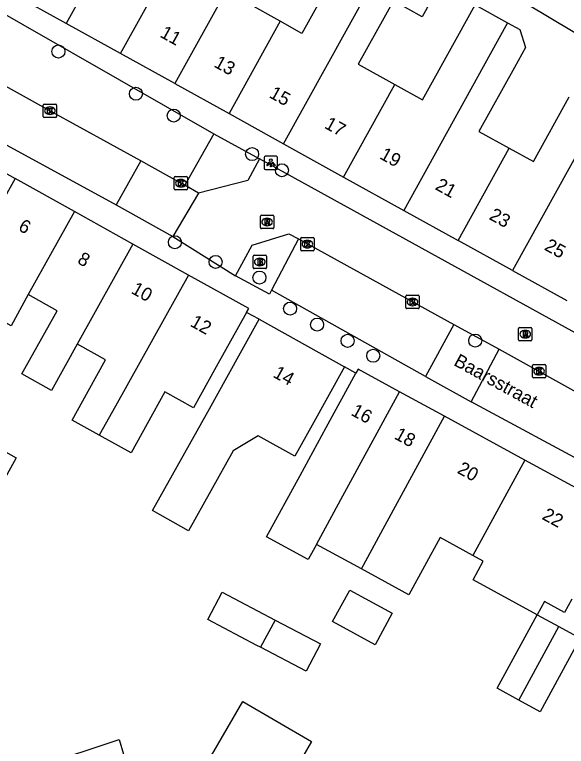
# Model space of a CAD drawing. Extents: x 160107 to 160928, y 382056 to 382918.
# Drawn here: x 160321.6 to 160363, y 382175.7 to 382230.6 of the extents above; entities that cross this region are included whole.
import ezdxf

# ---------------------------------------------------------------- set-up
doc = ezdxf.new("R2010")
doc.units = 0
for name, color, linetype in [('IMGEO_Boom', 7, 'Continuous'), ('IMGEO_Brandkraan', 7, 'Continuous'), ('IMGEO_Kolk', 7, 'Continuous'), ('IMGEO_Lichtpunt', 7, 'Continuous'), ('IMGEO_Openbare_ruimte_label', 7, 'Continuous'), ('IMGEO_Pand', 7, 'Continuous'), ('IMGEO_Pand_nummerreeks', 7, 'Continuous'), ('IMGEO_Parkeervlak_open', 7, 'Continuous'), ('IMGEO_Rioolput', 7, 'Continuous'), ('IMGEO_Voetpad_open', 7, 'Continuous'), ('IMGEO_Woonerf_open', 7, 'Continuous')]:
    doc.layers.add(name, color=color, linetype=linetype)

msp = doc.modelspace()

# ---------------------------------------------------------------- linework, layer by layer
at = {"layer": 'IMGEO_Boom'}
for centre in [(160324.84, 382227.865), (160330.66, 382224.694), (160333.492, 382223.057), (160339.373, 382220.169), (160341.615, 382218.951), (160333.58, 382213.551), (160336.638, 382212.08), (160339.927, 382210.904), (160342.228, 382208.572), (160344.255, 382207.376), (160346.541, 382206.155), (160356.116, 382206.176), (160348.464, 382205.037)]:
    msp.add_circle(centre, 0.489, dxfattribs=at)
at = {"layer": 'IMGEO_Brandkraan'}
for p, q in [((160339.454, 382211.646), (160339.454, 382212.498)), ((160339.529, 382212.572), (160340.381, 382212.572)), ((160339.942, 382212.352), (160339.967, 382212.352)), ((160340.455, 382212.498), (160340.455, 382211.646)), ((160339.965, 382211.792), (160339.94, 382211.792)), ((160340.381, 382211.572), (160339.529, 382211.572))]:
    msp.add_line(p, q, dxfattribs=at)
for points in [[(160339.454, 382211.646), (160339.454, 382212.498)], [(160339.529, 382212.572), (160340.381, 382212.572)], [(160340.455, 382212.498), (160340.455, 382211.646)], [(160339.802, 382212.272), (160339.802, 382211.872), (160340.015, 382211.872)], [(160340.033, 382212.272), (160339.802, 382212.272)], [(160339.981, 382212.191), (160339.927, 382212.191), (160339.927, 382212.115)], [(160339.927, 382212.115), (160339.98, 382212.115)], [(160339.989, 382212.039), (160339.927, 382212.039), (160339.927, 382211.958)], [(160339.927, 382211.958), (160339.989, 382211.958)], [(160340.381, 382211.572), (160339.529, 382211.572)]]:
    msp.add_lwpolyline(points, dxfattribs=at)
for centre, radius, start, end in [((160339.531, 382212.496), 0.0765, 91.552, 178.448), ((160339.531, 382212.496), 0.0765, 91.552, 178.448), ((160340.379, 382212.496), 0.0765, 1.552, 88.448), ((160340.379, 382212.496), 0.0765, 1.552, 88.448), ((160339.982, 382212.153), 0.0379, 267.8285, 90.9355), ((160339.99, 382211.998), 0.0404, 269.8759, 90.5077), ((160340.021, 382212.123), 0.251, 268.6676, 293.5347), ((160340.037, 382212.127), 0.145, 59.4692, 91.5367), ((160340.062, 382212.174), 0.0922, 285.5137, 58.1501), ((160340.067, 382211.982), 0.105, 301.3115, 78.989), ((160339.531, 382211.648), 0.0765, 181.552, 268.448), ((160339.531, 382211.648), 0.0765, 181.552, 268.448), ((160340.379, 382211.648), 0.0765, 271.552, 358.448), ((160340.379, 382211.648), 0.0765, 271.552, 358.448)]:
    msp.add_arc(centre, radius, start, end, dxfattribs=at)
for centre, major_axis, ratio, start_param, end_param in [((160339.941, 382212.072), (-0.387, 0.002), 0.722429, 4.712389, 7.853982), ((160339.966, 382212.072), (-0.39, 0.002), 0.717154, 1.570796, 4.712389)]:
    msp.add_ellipse(centre, major_axis=major_axis, ratio=ratio, start_param=start_param, end_param=end_param, dxfattribs=at)
at = {"layer": 'IMGEO_Kolk'}
for p, q in [((160323.709, 382222.997), (160323.709, 382223.849)), ((160323.784, 382223.923), (160324.636, 382223.923)), ((160324.71, 382223.849), (160324.71, 382222.997)), ((160324.197, 382223.703), (160324.222, 382223.703)), ((160324.636, 382222.923), (160323.784, 382222.923)), ((160324.22, 382223.143), (160324.195, 382223.143)), ((160333.535, 382217.556), (160333.535, 382218.408)), ((160333.61, 382218.482), (160334.462, 382218.482)), ((160334.536, 382218.408), (160334.536, 382217.556)), ((160334.023, 382218.262), (160334.048, 382218.262)), ((160334.462, 382217.482), (160333.61, 382217.482)), ((160334.046, 382217.702), (160334.021, 382217.702)), ((160343.019, 382212.989), (160343.019, 382213.841)), ((160343.094, 382213.915), (160343.946, 382213.915)), ((160343.507, 382213.695), (160343.532, 382213.695)), ((160344.02, 382213.841), (160344.02, 382212.989)), ((160343.946, 382212.915), (160343.094, 382212.915)), ((160343.53, 382213.135), (160343.505, 382213.135)), ((160350.984, 382209.571), (160351.836, 382209.571)), ((160350.909, 382208.645), (160350.909, 382209.497)), ((160351.397, 382209.351), (160351.422, 382209.351)), ((160351.91, 382209.497), (160351.91, 382208.645)), ((160351.836, 382208.571), (160350.984, 382208.571)), ((160351.42, 382208.791), (160351.395, 382208.791)), ((160360.409, 382203.452), (160360.409, 382204.304)), ((160360.484, 382204.378), (160361.336, 382204.378)), ((160360.897, 382204.158), (160360.922, 382204.158)), ((160361.41, 382204.304), (160361.41, 382203.452)), ((160360.92, 382203.598), (160360.895, 382203.598)), ((160361.336, 382203.378), (160360.484, 382203.378))]:
    msp.add_line(p, q, dxfattribs=at)
for points in [[(160323.709, 382222.997), (160323.709, 382223.849)], [(160323.784, 382223.923), (160324.636, 382223.923)], [(160324.71, 382223.849), (160324.71, 382222.997)], [(160324.03, 382223.623), (160324.153, 382223.623), (160324.153, 382223.472), (160324.283, 382223.623), (160324.447, 382223.623), (160324.301, 382223.472), (160324.454, 382223.223), (160324.302, 382223.223), (160324.217, 382223.387), (160324.153, 382223.32), (160324.153, 382223.223), (160324.03, 382223.223), (160324.03, 382223.623)], [(160324.636, 382222.923), (160323.784, 382222.923)], [(160333.535, 382217.556), (160333.535, 382218.408)], [(160333.61, 382218.482), (160334.462, 382218.482)], [(160334.536, 382218.408), (160334.536, 382217.556)], [(160333.856, 382218.182), (160333.979, 382218.182), (160333.979, 382218.031), (160334.109, 382218.182), (160334.273, 382218.182), (160334.127, 382218.031), (160334.28, 382217.782), (160334.128, 382217.782), (160334.043, 382217.946), (160333.979, 382217.879), (160333.979, 382217.782), (160333.856, 382217.782), (160333.856, 382218.182)], [(160334.462, 382217.482), (160333.61, 382217.482)], [(160343.019, 382212.989), (160343.019, 382213.841)], [(160343.094, 382213.915), (160343.946, 382213.915)], [(160343.34, 382213.615), (160343.463, 382213.615), (160343.463, 382213.464), (160343.593, 382213.615), (160343.757, 382213.615), (160343.611, 382213.464), (160343.764, 382213.215), (160343.612, 382213.215), (160343.527, 382213.379), (160343.463, 382213.312), (160343.463, 382213.215), (160343.34, 382213.215), (160343.34, 382213.615)], [(160344.02, 382213.841), (160344.02, 382212.989)], [(160343.946, 382212.915), (160343.094, 382212.915)], [(160350.984, 382209.571), (160351.836, 382209.571)], [(160350.909, 382208.645), (160350.909, 382209.497)], [(160351.23, 382209.271), (160351.353, 382209.271), (160351.353, 382209.12), (160351.483, 382209.271), (160351.647, 382209.271), (160351.501, 382209.12), (160351.654, 382208.871), (160351.502, 382208.871), (160351.417, 382209.035), (160351.353, 382208.968), (160351.353, 382208.871), (160351.23, 382208.871), (160351.23, 382209.271)], [(160351.91, 382209.497), (160351.91, 382208.645)], [(160351.836, 382208.571), (160350.984, 382208.571)], [(160360.409, 382203.452), (160360.409, 382204.304)], [(160360.484, 382204.378), (160361.336, 382204.378)], [(160360.73, 382204.078), (160360.853, 382204.078), (160360.853, 382203.927), (160360.983, 382204.078), (160361.147, 382204.078), (160361.001, 382203.927), (160361.154, 382203.678), (160361.002, 382203.678), (160360.917, 382203.842), (160360.853, 382203.775), (160360.853, 382203.678), (160360.73, 382203.678), (160360.73, 382204.078)], [(160361.41, 382204.304), (160361.41, 382203.452)], [(160361.336, 382203.378), (160360.484, 382203.378)]]:
    msp.add_lwpolyline(points, dxfattribs=at)
for centre, start, end in [((160323.786, 382223.847), 91.552, 178.448), ((160323.786, 382223.847), 91.552, 178.448), ((160324.634, 382223.847), 1.552, 88.448), ((160324.634, 382223.847), 1.552, 88.448), ((160323.786, 382222.999), 181.552, 268.448), ((160323.786, 382222.999), 181.552, 268.448), ((160324.634, 382222.999), 271.552, 358.448), ((160324.634, 382222.999), 271.552, 358.448), ((160333.612, 382218.406), 91.552, 178.448), ((160333.612, 382218.406), 91.552, 178.448), ((160334.46, 382218.406), 1.552, 88.448), ((160334.46, 382218.406), 1.552, 88.448), ((160333.612, 382217.558), 181.552, 268.448), ((160333.612, 382217.558), 181.552, 268.448), ((160334.46, 382217.558), 271.552, 358.448), ((160334.46, 382217.558), 271.552, 358.448), ((160343.096, 382213.839), 91.552, 178.448), ((160343.096, 382213.839), 91.552, 178.448), ((160343.944, 382213.839), 1.552, 88.448), ((160343.944, 382213.839), 1.552, 88.448), ((160343.096, 382212.991), 181.552, 268.448), ((160343.096, 382212.991), 181.552, 268.448), ((160343.944, 382212.991), 271.552, 358.448), ((160343.944, 382212.991), 271.552, 358.448), ((160350.986, 382209.495), 91.552, 178.448), ((160350.986, 382209.495), 91.552, 178.448), ((160351.834, 382209.495), 1.552, 88.448), ((160351.834, 382209.495), 1.552, 88.448), ((160350.986, 382208.647), 181.552, 268.448), ((160350.986, 382208.647), 181.552, 268.448), ((160351.834, 382208.647), 271.552, 358.448), ((160351.834, 382208.647), 271.552, 358.448), ((160360.486, 382204.302), 91.552, 178.448), ((160360.486, 382204.302), 91.552, 178.448), ((160361.334, 382204.302), 1.552, 88.448), ((160361.334, 382204.302), 1.552, 88.448), ((160360.486, 382203.454), 181.552, 268.448), ((160360.486, 382203.454), 181.552, 268.448), ((160361.334, 382203.454), 271.552, 358.448), ((160361.334, 382203.454), 271.552, 358.448)]:
    msp.add_arc(centre, 0.0765, start, end, dxfattribs=at)
for centre, major_axis, ratio, start_param, end_param in [((160324.196, 382223.423), (-0.387, 0.002), 0.722429, 4.712389, 7.853982), ((160324.221, 382223.423), (-0.39, 0.002), 0.717154, 1.570796, 4.712389), ((160334.022, 382217.982), (-0.387, 0.002), 0.722429, 4.712389, 7.853982), ((160334.047, 382217.982), (-0.39, 0.002), 0.717154, 1.570796, 4.712389), ((160343.506, 382213.415), (-0.387, 0.002), 0.722429, 4.712389, 7.853982), ((160343.531, 382213.415), (-0.39, 0.002), 0.717154, 1.570796, 4.712389), ((160351.396, 382209.071), (-0.387, 0.002), 0.722429, 4.712389, 7.853982), ((160351.421, 382209.071), (-0.39, 0.002), 0.717154, 1.570796, 4.712389), ((160360.896, 382203.878), (-0.387, 0.002), 0.722429, 4.712389, 7.853982), ((160360.921, 382203.878), (-0.39, 0.002), 0.717154, 1.570796, 4.712389)]:
    msp.add_ellipse(centre, major_axis=major_axis, ratio=ratio, start_param=start_param, end_param=end_param, dxfattribs=at)
at = {"layer": 'IMGEO_Lichtpunt'}
for p, q in [((160341.185, 382220.001), (160340.377, 382220.001)), ((160341.185, 382220.001), (160340.377, 382220.001)), ((160340.283, 382219.906), (160340.283, 382219.099)), ((160340.283, 382219.906), (160340.283, 382219.099)), ((160341.279, 382219.099), (160341.279, 382219.906)), ((160341.279, 382219.099), (160341.279, 382219.906)), ((160340.377, 382219.005), (160341.185, 382219.005)), ((160340.377, 382219.005), (160341.185, 382219.005))]:
    msp.add_line(p, q, dxfattribs=at)
for points in [[(160340.657, 382219.57), (160340.696, 382219.542), (160340.508, 382219.28), (160340.47, 382219.307), (160340.657, 382219.57)], [(160340.759, 382219.522), (160340.806, 382219.522), (160340.806, 382219.2), (160340.759, 382219.2), (160340.759, 382219.522)], [(160340.869, 382219.542), (160340.907, 382219.569), (160341.094, 382219.307), (160341.055, 382219.279), (160340.869, 382219.542)]]:
    msp.add_lwpolyline(points, dxfattribs=at)
msp.add_circle((160340.782, 382219.704), 0.0994, dxfattribs=at)
for centre, start, end in [((160340.377, 382219.906), 90, 180), ((160340.377, 382219.906), 90, 180), ((160341.185, 382219.906), 0, 90), ((160341.185, 382219.906), 0, 90), ((160340.377, 382219.099), 180, 270), ((160340.377, 382219.099), 180, 270), ((160341.185, 382219.099), 270, 0), ((160341.185, 382219.099), 270, 360)]:
    msp.add_arc(centre, 0.0946, start, end, dxfattribs=at)
at = {"layer": 'IMGEO_Pand'}
for points in [[(160331.919, 382241.709), (160325.421, 382229.978)], [(160340.08, 382237.207), (160333.574, 382225.462)], [(160341.487, 382230.13), (160339.044, 382231.483), (160341.714, 382236.302), (160340.08, 382237.207)], [(160329.498, 382227.72), (160333.324, 382234.628)], [(160354.49, 382234.732), (160352.129, 382230.47), (160349.972, 382231.666), (160347.333, 382226.903), (160350.081, 382225.38)], [(160347.812, 382232.862), (160345.759, 382234), (160343.116, 382229.228), (160341.487, 382230.13)], [(160341.726, 382220.946), (160348.206, 382232.644), (160347.812, 382232.862)], [(160325.421, 382229.978), (160321.345, 382232.236)], [(160350.081, 382225.38), (160352.161, 382224.228), (160354.813, 382229.016), (160356.116, 382231.368), (160358.55, 382230.019)], [(160329.498, 382227.72), (160325.421, 382229.978)], [(160341.487, 382230.13), (160337.65, 382223.204)], [(160358.55, 382230.019), (160357.247, 382227.667), (160350.753, 382215.945)], [(160358.55, 382230.019), (160359.468, 382229.511), (160359.886, 382228.17), (160359.053, 382226.666), (160356.399, 382221.875), (160358.669, 382220.617)], [(160333.574, 382225.462), (160329.498, 382227.72)], [(160333.574, 382225.462), (160337.65, 382223.204)], [(160346.239, 382218.446), (160350.081, 382225.38)], [(160358.669, 382220.617), (160360.483, 382219.612), (160363.171, 382224.465)], [(160337.65, 382223.204), (160341.726, 382220.946)], [(160365.433, 382223.212), (160358.906, 382211.429)], [(160316.935, 382220.93), (160321.607, 382218.327)], [(160341.726, 382220.946), (160346.239, 382218.446)], [(160354.83, 382213.686), (160358.669, 382220.617)], [(160346.239, 382218.446), (160350.753, 382215.945)], [(160321.607, 382218.327), (160315.45, 382207.27)], [(160326.051, 382215.852), (160321.607, 382218.327)], [(160326.051, 382215.852), (160322.581, 382209.62)], [(160330.429, 382213.414), (160326.051, 382215.852)], [(160350.753, 382215.945), (160354.83, 382213.686)], [(160330.429, 382213.414), (160326.252, 382205.911)], [(160334.603, 382211.089), (160330.429, 382213.414)], [(160358.906, 382211.429), (160354.83, 382213.686)], [(160358.906, 382211.429), (160362.982, 382209.171)], [(160334.603, 382211.089), (160329.122, 382201.247), (160327.911, 382199.072)], [(160338.963, 382208.291), (160339.12, 382208.573), (160334.603, 382211.089)], [(160322.581, 382209.62), (160321.285, 382207.278), (160319.04, 382208.528), (160317.655, 382206.042), (160315.45, 382207.27)], [(160326.252, 382205.911), (160324.317, 382202.436), (160322.102, 382203.67), (160324.745, 382208.415), (160322.581, 382209.62)], [(160338.963, 382208.291), (160336.687, 382204.205), (160334.972, 382201.125), (160332.831, 382202.317), (160331.498, 382199.923), (160330.295, 382197.745), (160327.911, 382199.072)], [(160346.32, 382204.199), (160343.888, 382199.831), (160342.586, 382197.494), (160339.822, 382199.033), (160337.95, 382197.902), (160334.611, 382191.909), (160331.911, 382193.413), (160336.173, 382201.065), (160337.475, 382203.402), (160339.908, 382207.77)], [(160339.908, 382207.77), (160346.32, 382204.199)], [(160327.911, 382199.072), (160325.886, 382200.213), (160327.078, 382202.385), (160328.382, 382204.725), (160326.444, 382205.804), (160326.252, 382205.911)], [(160344.203, 382190.877), (160343.583, 382189.739), (160340.462, 382191.439), (160342.97, 382196.042), (160344.93, 382199.64), (160347.164, 382203.74)], [(160350.443, 382202.33), (160347.322, 382204.03), (160347.164, 382203.74)], [(160344.203, 382190.877), (160346.044, 382194.247), (160350.443, 382202.33)], [(160353.808, 382200.496), (160350.443, 382202.33)], [(160347.573, 382189.041), (160349.355, 382192.314), (160353.808, 382200.496)], [(160359.838, 382197.211), (160353.808, 382200.496)], [(160316.344, 382198.862), (160316.976, 382199.997), (160321.667, 382197.383), (160320.394, 382195.097), (160315.702, 382197.71)], [(160359.838, 382197.211), (160355.937, 382190.051)], [(160366.933, 382193.346), (160359.838, 382197.211)], [(160355.937, 382190.051), (160353.484, 382191.388), (160351.144, 382187.095), (160347.573, 382189.041)], [(160347.573, 382189.041), (160344.203, 382190.877)], [(160360.772, 382185.588), (160355.952, 382188.213), (160356.721, 382189.624), (160355.937, 382190.051)], [(160340.002, 382183.166), (160339.734, 382183.306), (160336.044, 382185.239), (160337.118, 382187.289), (160341.109, 382185.198)], [(160346.704, 382187.445), (160349.886, 382185.712), (160348.599, 382183.351), (160345.419, 382185.084), (160346.704, 382187.445)], [(160363.355, 382186.78), (160362.809, 382185.778), (160361.317, 382186.59), (160360.772, 382185.588)], [(160359.386, 382179.204), (160357.775, 382180.081), (160360.772, 382185.588)], [(160360.772, 382185.588), (160362.382, 382184.711)], [(160341.109, 382185.198), (160344.504, 382183.42), (160343.43, 382181.37), (160340.002, 382183.166)], [(160341.109, 382185.198), (160340.002, 382183.166)], [(160362.382, 382184.711), (160363.992, 382183.834), (160360.994, 382178.328), (160359.386, 382179.204)], [(160359.386, 382179.204), (160362.382, 382184.711)], [(160333.256, 382169.737), (160338.673, 382179.091), (160343.843, 382176.097), (160338.426, 382166.743), (160333.256, 382169.737)], [(160323.451, 382174.256), (160329.41, 382176.242), (160330.71, 382171.836), (160332.136, 382172.324), (160328.561, 382166.256), (160318.413, 382171.204), (160323.783, 382173.103), (160323.451, 382174.256)]]:
    msp.add_lwpolyline(points, dxfattribs=at)
at = {"layer": 'IMGEO_Parkeervlak_open'}
for points in [[(160331.022, 382219.661), (160324.21, 382223.423), (160312.897, 382229.679)], [(160336.5, 382221.696), (160334.333, 382217.831)], [(160334.333, 382217.831), (160334.036, 382217.982), (160331.022, 382219.661)], [(160342.857, 382213.798), (160340.84, 382209.967)], [(160342.857, 382213.798), (160354.501, 382207.384)], [(160354.501, 382207.384), (160352.375, 382203.475)], [(160355.809, 382201.58), (160357.907, 382205.526)], [(160357.907, 382205.526), (160367.256, 382200.334)]]:
    msp.add_lwpolyline(points, dxfattribs=at)
at = {"layer": 'IMGEO_Rioolput'}
for p, q in [((160340.001, 382214.647), (160340.001, 382215.499)), ((160340.076, 382215.573), (160340.928, 382215.573)), ((160340.489, 382215.353), (160340.514, 382215.353)), ((160341.002, 382215.499), (160341.002, 382214.647)), ((160340.928, 382214.573), (160340.076, 382214.573)), ((160340.512, 382214.793), (160340.487, 382214.793)), ((160359.372, 382206.232), (160359.372, 382207.084)), ((160359.447, 382207.158), (160360.299, 382207.158)), ((160359.86, 382206.938), (160359.885, 382206.938)), ((160360.373, 382207.084), (160360.373, 382206.232)), ((160359.883, 382206.378), (160359.858, 382206.378)), ((160360.299, 382206.158), (160359.447, 382206.158))]:
    msp.add_line(p, q, dxfattribs=at)
for points in [[(160340.001, 382214.647), (160340.001, 382215.499)], [(160340.076, 382215.573), (160340.928, 382215.573)], [(160340.59, 382215.271), (160340.338, 382215.273), (160340.338, 382214.873)], [(160340.516, 382215.192), (160340.462, 382215.192), (160340.462, 382215.111)], [(160340.462, 382215.111), (160340.514, 382215.111)], [(160341.002, 382215.499), (160341.002, 382214.647)], [(160340.928, 382214.573), (160340.076, 382214.573)], [(160340.338, 382214.873), (160340.462, 382214.873), (160340.462, 382215.035), (160340.473, 382215.035)], [(160340.52, 382215.006), (160340.591, 382214.873), (160340.731, 382214.873), (160340.666, 382214.999)], [(160359.372, 382206.232), (160359.372, 382207.084)], [(160359.447, 382207.158), (160360.299, 382207.158)], [(160359.961, 382206.856), (160359.709, 382206.858), (160359.709, 382206.458)], [(160360.373, 382207.084), (160360.373, 382206.232)], [(160359.709, 382206.458), (160359.833, 382206.458), (160359.833, 382206.62), (160359.844, 382206.62)], [(160359.887, 382206.777), (160359.833, 382206.777), (160359.833, 382206.696)], [(160359.833, 382206.696), (160359.885, 382206.696)], [(160359.891, 382206.591), (160359.962, 382206.458), (160360.102, 382206.458), (160360.037, 382206.584)], [(160360.299, 382206.158), (160359.447, 382206.158)]]:
    msp.add_lwpolyline(points, dxfattribs=at)
for centre, radius, start, end in [((160340.078, 382215.497), 0.0765, 91.552, 178.448), ((160340.078, 382215.497), 0.0765, 91.552, 178.448), ((160340.498, 382215.3), 0.19, 274.7715, 282.9687), ((160340.522, 382215.096), 0.0964, 77.0061, 93.1865), ((160340.536, 382215.153), 0.0378, 276.6634, 79.6772), ((160340.589, 382215.161), 0.109, 350.3612, 89.416), ((160340.587, 382215.161), 0.112, 277.5842, 350.9817), ((160340.571, 382214.946), 0.108, 29.5134, 73.7905), ((160340.926, 382215.497), 0.0765, 1.552, 88.448), ((160340.926, 382215.497), 0.0765, 1.552, 88.448), ((160340.078, 382214.649), 0.0765, 181.552, 268.448), ((160340.078, 382214.649), 0.0765, 181.552, 268.448), ((160340.472, 382214.982), 0.0533, 26.0293, 88.6989), ((160340.926, 382214.649), 0.0765, 271.552, 358.448), ((160340.926, 382214.649), 0.0765, 271.552, 358.448), ((160359.449, 382207.082), 0.0765, 91.552, 178.448), ((160359.449, 382207.082), 0.0765, 91.552, 178.448), ((160359.96, 382206.746), 0.109, 350.3612, 89.416), ((160360.297, 382207.082), 0.0765, 1.552, 88.448), ((160360.297, 382207.082), 0.0765, 1.552, 88.448), ((160359.843, 382206.567), 0.0533, 26.0293, 88.6989), ((160359.869, 382206.885), 0.19, 274.7715, 282.9687), ((160359.893, 382206.681), 0.0964, 77.0061, 93.1865), ((160359.907, 382206.738), 0.0378, 276.6634, 79.6772), ((160359.958, 382206.746), 0.112, 277.5842, 350.9817), ((160359.942, 382206.531), 0.108, 29.5134, 73.7905), ((160359.449, 382206.234), 0.0765, 181.552, 268.448), ((160359.449, 382206.234), 0.0765, 181.552, 268.448), ((160360.297, 382206.234), 0.0765, 271.552, 358.448), ((160360.297, 382206.234), 0.0765, 271.552, 358.448)]:
    msp.add_arc(centre, radius, start, end, dxfattribs=at)
for centre, major_axis, ratio, start_param, end_param in [((160340.488, 382215.073), (-0.387, 0.002), 0.722429, 4.712389, 7.853982), ((160340.513, 382215.073), (-0.39, 0.002), 0.717154, 1.570796, 4.712389), ((160359.859, 382206.658), (-0.387, 0.002), 0.722429, 4.712389, 7.853982), ((160359.884, 382206.658), (-0.39, 0.002), 0.717154, 1.570796, 4.712389)]:
    msp.add_ellipse(centre, major_axis=major_axis, ratio=ratio, start_param=start_param, end_param=end_param, dxfattribs=at)
at = {"layer": 'IMGEO_Voetpad_open'}
for points in [[(160354.49, 382234.732), (160356.752, 382233.387), (160373.273, 382223.501)], [(160315.073, 382233.968), (160336.5, 382221.696)], [(160308.347, 382227.725), (160329.18, 382216.354)], [(160336.5, 382221.696), (160339.939, 382219.805)], [(160376.326, 382199.761), (160339.939, 382219.805)], [(160329.18, 382216.354), (160333.417, 382213.994)], [(160333.417, 382213.994), (160338.13, 382211.039)], [(160340.84, 382209.967), (160340.683, 382209.668), (160338.13, 382211.039)], [(160352.375, 382203.475), (160340.84, 382209.967)], [(160339.908, 382207.77), (160338.963, 382208.291)], [(160347.164, 382203.74), (160346.32, 382204.199)], [(160352.375, 382203.475), (160355.809, 382201.58)], [(160366.293, 382198.53), (160365.195, 382196.531), (160355.809, 382201.58)]]:
    msp.add_lwpolyline(points, dxfattribs=at)
at = {"layer": 'IMGEO_Woonerf_open'}
for points in [[(160331.022, 382219.661), (160329.18, 382216.354)], [(160339.939, 382219.805), (160339.063, 382218.187), (160335.341, 382217.23)], [(160335.341, 382217.23), (160334.333, 382217.831)], [(160335.341, 382217.23), (160333.417, 382213.994)], [(160338.13, 382211.039), (160339.373, 382213.33), (160342.12, 382214.184), (160342.857, 382213.798)], [(160354.501, 382207.384), (160357.907, 382205.526)]]:
    msp.add_lwpolyline(points, dxfattribs=at)

# ---------------------------------------------------------------- texts
at = {"layer": 'IMGEO_Openbare_ruimte_label'}
msp.add_text('Baarsstraat', height=1, rotation=331.385, dxfattribs=at).set_placement((160354.436, 382204.357))
at = {"layer": 'IMGEO_Pand_nummerreeks'}
for s, rotation, p in [('11', 331.0141, (160332.396, 382228.995)), ('13', 331.0155, (160336.442, 382226.755)), ('15', 331.0141, (160340.588, 382224.458)), ('17', 331.0141, (160344.734, 382222.161)), ('19', 331.0141, (160348.88, 382219.865)), ('21', 331.0141, (160353.045, 382217.557)), ('23', 331.0155, (160357.092, 382215.315)), ('6', 330.8833, (160321.762, 382214.487)), ('25', 331.0155, (160361.238, 382213.018)), ('8', 330.8823, (160326.199, 382212.015)), ('10', 330.8823, (160330.231, 382209.769)), ('12', 330.8823, (160334.661, 382207.302)), ('14', 330.8855, (160340.876, 382203.477)), ('16', 331.4155, (160346.728, 382200.618)), ('18', 331.4155, (160349.974, 382198.849)), ('20', 331.4189, (160354.699, 382196.275)), ('22', 331.4209, (160361.062, 382192.81))]:
    msp.add_text(s, height=1, rotation=rotation, dxfattribs=at).set_placement(p)

doc.saveas('drawing.dxf')
